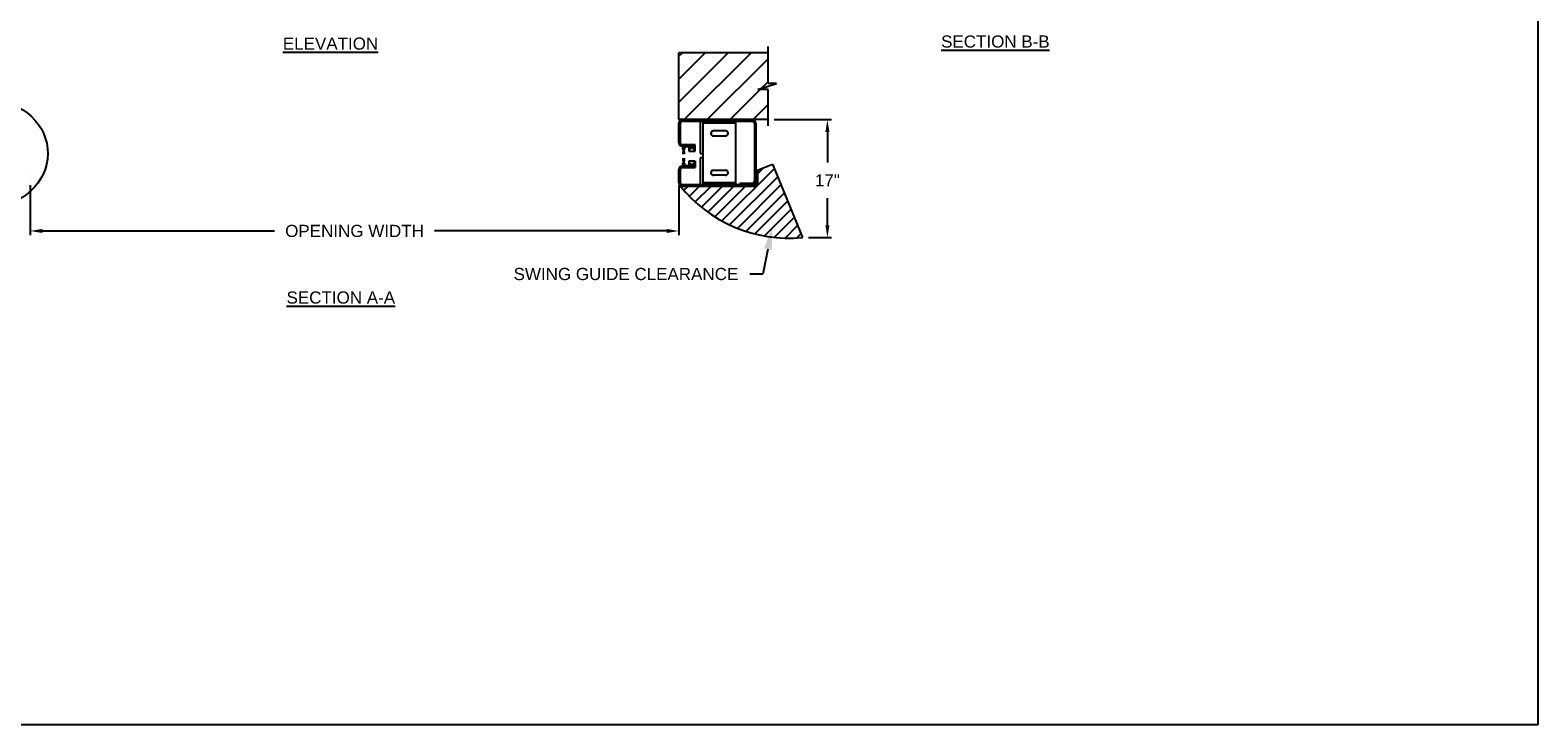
# Model space of a CAD drawing. Header units: inches. Extents: x 218.9 to 312.4, y 214.8 to 247.8.
# Tile 306 of 319: x 276.1 to 287.7, y 234.4 to 239.8. Entities that reach past the tile are written whole.
import ezdxf
from ezdxf import colors
from ezdxf.entities.mleader import LeaderData, LeaderLine
from ezdxf.math import Vec2, Vec3

# ---------------------------------------------------------------- set-up
doc = ezdxf.new("R2010")
doc.units = ezdxf.units.IN
doc.header["$LTSCALE"] = 0.25
doc.header["$MEASUREMENT"] = 0
for name, color, linetype in [('ANNOTATIONS', 1, 'Continuous'), ('DETAILS', 4, 'Continuous'), ('MOTOR LH', 7, 'Continuous')]:
    doc.layers.add(name, color=color, linetype=linetype)
doc.styles.add('ARIAL', font='arial.ttf', dxfattribs={"height": 0.09375})
doc.dimstyles.new('STANDARD$0', dxfattribs={"dimtxt": 0.09375, "dimasz": 0.09375, "dimexe": 0.03125, "dimexo": 0.046875, "dimgap": 0.09, "dimtad": 0, "dimtih": 1, "dimtoh": 1, "dimdec": 4, "dimzin": 0, "dimdsep": 46, "dimtxsty": 'ARIAL', "dimcen": 0.09, "dimadec": 0, "dimazin": 0, "dimtfac": 1, "dimtdec": 4, "dimtofl": 0, "dimtmove": 0, "dimatfit": 1, "dimfxl": 1, "dimtolj": 1, "dimtzin": 0, "dimarcsym": 0})
pattern_1 = [(135, (292.28298, 236.46307), (0.0883883, 0.0883883), [])]

# ---------------------------------------------------------------- blocks, each defined once
blk = doc.blocks.new('*D88')
at = {"layer": 'ANNOTATIONS', "color": 0, "lineweight": -2, "transparency": 16777216}
for p, q in [((275.486, 238.576), (275.486, 238.221)), ((276.092, 238.576), (276.092, 238.221)), ((275.393, 238.252), (275.299, 238.252)), ((276.185, 238.252), (276.279, 238.252))]:
    blk.add_line(p, q, dxfattribs=at)
at = {"layer": 'ANNOTATIONS', "color": 0, "transparency": 16777216}
for points in [[(275.393, 238.268), (275.393, 238.237), (275.486, 238.252)], [(276.185, 238.268), (276.185, 238.237), (276.092, 238.252)]]:
    blk.add_solid(points, dxfattribs=at)
at = {"layer": 'defpoints', "color": 0, "transparency": 16777216}
for p in [(275.486, 238.623), (276.092, 238.623), (275.486, 238.252)]:
    blk.add_point(p, dxfattribs=at)
at = {"layer": 'ANNOTATIONS', "color": 0, "transparency": 16777216, "insert": (274.973, 238.252), "char_height": 0.09375, "attachment_point": 5, "style": 'ARIAL'}
blk.add_mtext('\\A1;9 11/16"', dxfattribs=at)
blk = doc.blocks.new('*D99')
at = {"layer": 'ANNOTATIONS', "color": 0, "linetype": 'ByBlock', "lineweight": -2, "transparency": 16777216}
for p, q in [((281.826, 239.11), (282.268, 239.11)), ((282.236, 239.016), (282.236, 238.779)), ((282.236, 238.295), (282.236, 238.505)), ((282.09, 238.201), (282.268, 238.201))]:
    blk.add_line(p, q, dxfattribs=at)
at = {"layer": 'ANNOTATIONS', "color": 0, "transparency": 16777216}
for points in [[(282.221, 239.016), (282.252, 239.016), (282.236, 239.11)], [(282.221, 238.295), (282.252, 238.295), (282.236, 238.201)]]:
    blk.add_solid(points, dxfattribs=at)
at = {"layer": 'defpoints', "color": 0, "transparency": 16777216}
for p in [(281.779, 239.11), (282.236, 239.11), (282.044, 238.201)]:
    blk.add_point(p, dxfattribs=at)
at = {"layer": 'ANNOTATIONS', "color": 0, "transparency": 16777216, "insert": (282.236, 238.642), "char_height": 0.0938, "attachment_point": 5, "style": 'ARIAL'}
blk.add_mtext('\\A1;17"', dxfattribs=at)
blk = doc.blocks.new('*D101')
at = {"layer": 'ANNOTATIONS', "color": 0, "lineweight": -2, "transparency": 16777216}
for p, q in [((276.092, 238.605), (276.092, 238.221)), ((281.092, 238.605), (281.092, 238.221)), ((276.186, 238.252), (277.975, 238.252)), ((280.998, 238.252), (279.208, 238.252))]:
    blk.add_line(p, q, dxfattribs=at)
at = {"layer": 'ANNOTATIONS', "color": 0, "transparency": 16777216}
for points in [[(276.186, 238.268), (276.186, 238.237), (276.092, 238.252)], [(280.998, 238.268), (280.998, 238.237), (281.092, 238.252)]]:
    blk.add_solid(points, dxfattribs=at)
at = {"layer": 'defpoints', "color": 0, "transparency": 16777216}
for p in [(276.092, 238.652), (281.092, 238.652), (281.092, 238.252)]:
    blk.add_point(p, dxfattribs=at)
at = {"layer": 'ANNOTATIONS', "color": 0, "transparency": 16777216, "insert": (278.592, 238.252), "char_height": 0.09375, "attachment_point": 5, "style": 'ARIAL'}
blk.add_mtext('\\A1;OPENING WIDTH', dxfattribs=at)

msp = doc.modelspace()

# ---------------------------------------------------------------- hatches: boundary and pattern name
at = {"layer": 'MOTOR LH'}
h = msp.add_hatch(dxfattribs=at)
h.set_pattern_fill('ANSI31', color=256, style=0)
h.set_pattern_definition([(45, (51.22113, -12.01518), (-0.088388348, 0.088388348), [])])
h.paths.add_polyline_path([(281.84334, 239.38831), (281.77923, 239.38831), (281.77923, 239.62551), (281.09173, 239.62551), (281.09173, 239.10988), (281.10991, 239.10988), (281.77923, 239.10988), (281.77923, 239.3414), (281.70127, 239.3414)])
h = msp.add_hatch(dxfattribs=at)
h.set_pattern_fill('ANSI31', color=256, angle=180, style=0)
h.set_pattern_definition(pattern_1)
edge = h.paths.add_edge_path(flags=0)
edge.add_arc((281.1284, 238.75977), 0.00349, 145.724542, 394.275458)
edge.add_line((281.13129, 238.76173), (281.12999, 238.76574))
edge.add_arc((281.13362, 238.76692), 0.00381, 180, 197.895222, ccw=False)
edge.add_line((281.12981, 238.76692), (281.13328, 238.81395))
edge.add_line((281.13328, 238.81395), (281.13336, 238.81395))
edge.add_line((281.13336, 238.81395), (281.12987, 238.76692))
edge.add_arc((281.13362, 238.76692), 0.00375, 180, 197.895222)
edge.add_line((281.13005, 238.76576), (281.13134, 238.76176))
edge.add_arc((281.1284, 238.75977), 0.00356, -214.129864, 34.129864, ccw=False)
edge.add_line((281.12546, 238.76176), (281.12675, 238.76576))
edge.add_arc((281.12318, 238.76692), 0.00375, 342.104778, 360)
edge.add_line((281.12693, 238.76692), (281.12344, 238.81395))
edge.add_line((281.12344, 238.81395), (281.12352, 238.81395))
edge.add_line((281.12352, 238.81395), (281.12699, 238.76692))
edge.add_arc((281.12318, 238.76692), 0.00381, 342.104778, 360, ccw=False)
edge.add_line((281.12681, 238.76574), (281.12551, 238.76173))
h = msp.add_hatch(dxfattribs=at)
h.set_pattern_fill('ANSI31', color=256, angle=180, style=0)
h.set_pattern_definition(pattern_1)
edge = h.paths.add_edge_path(flags=0)
edge.add_arc((281.1284, 238.75977), 0.00337, 145.421203, 394.578797)
edge.add_line((281.13117, 238.76168), (281.12987, 238.76571))
edge.add_arc((281.13362, 238.76692), 0.00394, 180, 197.895222, ccw=False)
edge.add_line((281.12968, 238.76692), (281.13234, 238.81395))
edge.add_line((281.13234, 238.81395), (281.13242, 238.81395))
edge.add_line((281.13242, 238.81395), (281.12974, 238.76692))
edge.add_arc((281.13362, 238.76692), 0.00387, 180, 197.895222)
edge.add_line((281.12993, 238.76573), (281.13123, 238.7617))
edge.add_arc((281.1284, 238.75977), 0.00343, -214.42504, 34.42504, ccw=False)
edge.add_line((281.12557, 238.7617), (281.12687, 238.76573))
edge.add_arc((281.12318, 238.76692), 0.00387, 342.104778, 360)
edge.add_line((281.12706, 238.76692), (281.12438, 238.81395))
edge.add_line((281.12438, 238.81395), (281.12446, 238.81395))
edge.add_line((281.12446, 238.81395), (281.12712, 238.76692))
edge.add_arc((281.12318, 238.76692), 0.00394, 342.104778, 360, ccw=False)
edge.add_line((281.12693, 238.76571), (281.12563, 238.76168))
h = msp.add_hatch(dxfattribs=at)
h.set_pattern_fill('ANSI31', color=256, angle=180, style=0)
h.set_pattern_definition(pattern_1)
edge = h.paths.add_edge_path(flags=0)
edge.add_arc((281.1284, 238.75977), 0.00324, 145.100361, 394.899639)
edge.add_line((281.13106, 238.76162), (281.12975, 238.76567))
edge.add_arc((281.13362, 238.76692), 0.00406, 180, 197.895222, ccw=False)
edge.add_line((281.12956, 238.76692), (281.1314, 238.81395))
edge.add_line((281.1314, 238.81395), (281.13149, 238.81395))
edge.add_line((281.13149, 238.81395), (281.12962, 238.76692))
edge.add_arc((281.13362, 238.76692), 0.004, 180, 197.895222)
edge.add_line((281.12981, 238.76569), (281.13112, 238.76165))
edge.add_arc((281.1284, 238.75977), 0.00331, -214.736926, 34.736926, ccw=False)
edge.add_line((281.12568, 238.76165), (281.12699, 238.76569))
edge.add_arc((281.12318, 238.76692), 0.004, 342.104778, 360)
edge.add_line((281.12718, 238.76692), (281.12531, 238.81395))
edge.add_line((281.12531, 238.81395), (281.1254, 238.81395))
edge.add_line((281.1254, 238.81395), (281.12724, 238.76692))
edge.add_arc((281.12318, 238.76692), 0.00406, 342.104778, 360, ccw=False)
edge.add_line((281.12705, 238.76567), (281.12574, 238.76162))
h = msp.add_hatch(dxfattribs=at)
h.set_pattern_fill('ANSI31', color=256, angle=180, style=0)
h.set_pattern_definition(pattern_1)
edge = h.paths.add_edge_path(flags=0)
edge.add_arc((281.1284, 238.75977), 0.00312, 144.760267, 395.239733)
edge.add_line((281.13095, 238.76156), (281.12963, 238.76563))
edge.add_arc((281.13362, 238.76692), 0.00419, 180, 197.895222, ccw=False)
edge.add_line((281.12943, 238.76692), (281.13047, 238.81395))
edge.add_line((281.13047, 238.81395), (281.13055, 238.81395))
edge.add_line((281.13055, 238.81395), (281.12949, 238.76692))
edge.add_arc((281.13362, 238.76692), 0.00413, 180, 197.895222)
edge.add_line((281.12969, 238.76565), (281.131, 238.76159))
edge.add_arc((281.1284, 238.75977), 0.00318, -215.06716, 35.06716, ccw=False)
edge.add_line((281.1258, 238.76159), (281.12711, 238.76565))
edge.add_arc((281.12318, 238.76692), 0.00412, 342.104778, 360)
edge.add_line((281.12731, 238.76692), (281.12625, 238.81395))
edge.add_line((281.12625, 238.81395), (281.12633, 238.81395))
edge.add_line((281.12633, 238.81395), (281.12737, 238.76692))
edge.add_arc((281.12318, 238.76692), 0.00419, 342.104778, 360, ccw=False)
edge.add_line((281.12717, 238.76563), (281.12585, 238.76156))
h = msp.add_hatch(dxfattribs=at)
h.set_pattern_fill('ANSI31', color=256, angle=180, style=0)
h.set_pattern_definition(pattern_1)
edge = h.paths.add_edge_path(flags=0)
edge.add_arc((281.1284, 238.75977), 0.00299, 144.398913, 395.601087)
edge.add_line((281.13083, 238.76151), (281.12952, 238.76559))
edge.add_arc((281.13362, 238.76692), 0.00431, 180, 197.895222, ccw=False)
edge.add_line((281.12931, 238.76692), (281.12954, 238.81395))
edge.add_line((281.12954, 238.81395), (281.12963, 238.81395))
edge.add_line((281.12963, 238.81395), (281.12937, 238.76692))
edge.add_arc((281.13362, 238.76692), 0.00425, 180, 197.895222)
edge.add_line((281.12957, 238.76561), (281.13089, 238.76154))
edge.add_arc((281.1284, 238.75977), 0.00306, -215.417616, 35.417616, ccw=False)
edge.add_line((281.12591, 238.76154), (281.12723, 238.76561))
edge.add_arc((281.12318, 238.76692), 0.00425, 342.104778, 360)
edge.add_line((281.12743, 238.76692), (281.12717, 238.81395))
edge.add_line((281.12717, 238.81395), (281.12726, 238.81395))
edge.add_line((281.12726, 238.81395), (281.12749, 238.76692))
edge.add_arc((281.12318, 238.76692), 0.00431, 342.104778, 360, ccw=False)
edge.add_line((281.12729, 238.76559), (281.12597, 238.76151))
h = msp.add_hatch(dxfattribs=at)
h.set_pattern_fill('ANSI31', color=256, scale=0.5, style=0)
h.set_pattern_definition([(45, (269.777646, 235.96402), (-0.04419417, 0.04419417), [])])
edge = h.paths.add_edge_path()
edge.add_line((281.81348, 238.76806), (281.6972, 238.72082))
edge.add_line((281.6972, 238.72082), (281.6972, 238.61369))
edge.add_arc((281.67933, 238.61369), 0.01787, -89.999885, 0.000989, ccw=False)
edge.add_line((281.67933, 238.59582), (281.11908, 238.59582))
edge.add_arc((281.11908, 238.62316), 0.02734, 225, 270, ccw=False)
edge.add_arc((281.93991, 239.26598), 1.06973, 218.24196, 275.557886)
edge.add_line((282.04352, 238.20127), (281.81348, 238.76806))

# ---------------------------------------------------------------- linework, layer by layer
at = {"layer": 'defpoints'}
msp.add_lwpolyline([(287.7119, 234.44685), (268.24203, 234.44685), (268.24203, 247.18196), (287.7119, 247.18196)], close=True, dxfattribs=at)
at = {"layer": 'DETAILS'}
msp.add_ellipse((275.785, 238.85019), major_axis=(0.4425, -0.00305), ratio=0.91972899, dxfattribs=at)
at = {"layer": 'MOTOR LH'}
for p, q in [((281.09173, 239.10988), (281.09173, 239.62551)), ((281.77923, 239.62551), (281.09173, 239.62551)), ((281.77923, 239.38831), (281.77923, 239.67238)), ((281.70127, 239.3414), (281.84334, 239.38831)), ((281.84334, 239.38831), (281.77923, 239.38831)), ((281.77923, 239.3414), (281.70127, 239.3414)), ((281.77923, 239.06301), (281.77923, 239.3414)), ((281.77923, 239.10988), (281.09173, 239.10988)), ((281.09173, 238.93254), (281.09173, 239.08254)), ((281.10345, 238.93254), (281.10345, 239.08254)), ((281.66577, 239.10988), (281.10961, 239.10988)), ((281.11908, 239.09816), (281.65814, 239.09816)), ((281.25463, 239.09816), (281.25463, 238.84816)), ((281.27923, 238.60754), (281.27923, 239.09816)), ((281.52923, 239.08254), (281.27923, 239.08254)), ((281.52923, 239.09816), (281.52923, 238.60754)), ((281.67376, 239.08254), (281.67376, 238.63488)), ((281.68548, 239.08254), (281.68548, 238.62316)), ((281.21673, 238.91691), (281.11908, 238.91691)), ((281.21673, 238.8677), (281.21673, 238.91691)), ((281.45111, 239.02395), (281.35736, 239.02395)), ((281.35736, 238.98488), (281.45111, 238.98488)), ((281.21673, 238.9052), (281.11908, 238.9052)), ((281.11908, 238.90457), (281.11908, 238.88551)), ((281.12314, 238.88488), (281.1197, 238.88488)), ((281.1222, 238.90145), (281.1222, 238.88863)), ((281.12409, 238.8902), (281.12263, 238.8998)), ((281.13408, 238.90207), (281.12283, 238.90207)), ((281.12283, 238.88801), (281.12314, 238.88801)), ((281.12693, 238.76692), (281.12344, 238.81395)), ((281.12352, 238.81395), (281.12344, 238.81395)), ((281.12349, 238.84332), (281.12698, 238.89035)), ((281.12349, 238.84332), (281.12357, 238.84332)), ((281.12352, 238.81395), (281.12699, 238.76692)), ((281.12502, 238.89034), (281.12355, 238.89994)), ((281.12704, 238.89035), (281.12357, 238.84332)), ((281.12376, 238.88738), (281.12376, 238.88551)), ((281.12403, 238.80701), (281.12477, 238.80701)), ((281.12502, 238.89034), (281.12409, 238.8902)), ((281.12446, 238.81395), (281.12438, 238.81395)), ((281.12706, 238.76692), (281.12438, 238.81395)), ((281.12443, 238.84332), (281.1271, 238.89035)), ((281.12443, 238.84332), (281.12451, 238.84332)), ((281.12446, 238.81395), (281.12712, 238.76692)), ((281.12717, 238.89035), (281.12451, 238.84332)), ((281.12457, 238.90113), (281.13235, 238.90113)), ((281.12486, 238.80701), (281.12559, 238.80701)), ((281.1254, 238.81395), (281.12531, 238.81395)), ((281.12718, 238.76692), (281.12531, 238.81395)), ((281.12536, 238.84332), (281.12723, 238.89035)), ((281.12536, 238.84332), (281.12545, 238.84332)), ((281.1254, 238.81395), (281.12724, 238.76692)), ((281.12729, 238.89035), (281.12545, 238.84332)), ((281.1268, 238.8915), (281.12551, 238.8955)), ((281.12556, 238.89553), (281.12686, 238.89152)), ((281.12692, 238.89154), (281.12562, 238.89556)), ((281.12567, 238.80701), (281.1264, 238.80701)), ((281.12568, 238.89559), (281.12698, 238.89156)), ((281.12704, 238.89158), (281.12573, 238.89562)), ((281.12579, 238.89564), (281.1271, 238.8916)), ((281.12716, 238.89162), (281.12585, 238.89567)), ((281.1259, 238.8957), (281.12721, 238.89164)), ((281.12727, 238.89165), (281.12596, 238.89573)), ((281.12602, 238.89576), (281.12733, 238.89167)), ((281.12607, 238.89579), (281.12739, 238.89169)), ((281.12633, 238.81395), (281.12625, 238.81395)), ((281.12731, 238.76692), (281.12625, 238.81395)), ((281.12629, 238.84332), (281.12735, 238.89035)), ((281.12629, 238.84332), (281.12638, 238.84332)), ((281.12633, 238.81395), (281.12737, 238.76692)), ((281.12742, 238.89035), (281.12638, 238.84332)), ((281.12648, 238.80701), (281.12721, 238.80701)), ((281.12799, 238.89189), (281.12663, 238.89608)), ((281.12726, 238.81395), (281.12717, 238.81395)), ((281.12743, 238.76692), (281.12717, 238.81395)), ((281.12722, 238.84332), (281.12748, 238.89035)), ((281.12722, 238.84332), (281.1273, 238.84332)), ((281.12726, 238.81395), (281.12749, 238.76692)), ((281.12729, 238.80701), (281.12756, 238.80701)), ((281.12754, 238.89035), (281.1273, 238.84332)), ((281.12818, 238.81395), (281.12756, 238.81395)), ((281.12756, 238.81395), (281.12756, 238.76692)), ((281.1276, 238.89035), (281.1276, 238.84332)), ((281.1276, 238.84332), (281.12823, 238.84332)), ((281.12818, 238.76692), (281.12818, 238.81395)), ((281.12818, 238.80701), (281.12862, 238.80701)), ((281.12823, 238.84332), (281.12823, 238.89035)), ((281.12924, 238.81395), (281.12862, 238.81395)), ((281.12862, 238.81395), (281.12862, 238.76692)), ((281.12867, 238.89035), (281.12867, 238.84332)), ((281.12867, 238.84332), (281.12929, 238.84332)), ((281.13026, 238.89608), (281.12891, 238.89189)), ((281.12924, 238.76692), (281.12924, 238.81395)), ((281.12924, 238.80701), (281.12951, 238.80701)), ((281.12929, 238.84332), (281.12929, 238.89035)), ((281.12931, 238.76692), (281.12954, 238.81395)), ((281.12959, 238.84332), (281.12935, 238.89035)), ((281.12963, 238.81395), (281.12937, 238.76692)), ((281.12942, 238.89035), (281.12968, 238.84332)), ((281.12943, 238.76692), (281.13047, 238.81395)), ((281.13052, 238.84332), (281.12948, 238.89035)), ((281.13055, 238.81395), (281.12949, 238.76692)), ((281.1295, 238.89169), (281.13083, 238.89579)), ((281.12954, 238.89035), (281.1306, 238.84332)), ((281.12963, 238.81395), (281.12954, 238.81395)), ((281.12956, 238.89167), (281.13088, 238.89576)), ((281.12956, 238.76692), (281.1314, 238.81395)), ((281.12959, 238.84332), (281.12968, 238.84332)), ((281.12959, 238.80701), (281.13032, 238.80701)), ((281.13145, 238.84332), (281.1296, 238.89035)), ((281.13094, 238.89573), (281.12962, 238.89165)), ((281.13149, 238.81395), (281.12962, 238.76692)), ((281.12967, 238.89035), (281.13153, 238.84332)), ((281.12968, 238.89164), (281.13099, 238.8957)), ((281.12968, 238.76692), (281.13234, 238.81395)), ((281.13238, 238.84332), (281.12973, 238.89035)), ((281.13105, 238.89567), (281.12974, 238.89162)), ((281.13242, 238.81395), (281.12974, 238.76692)), ((281.12979, 238.89035), (281.13247, 238.84332)), ((281.1298, 238.8916), (281.13111, 238.89564)), ((281.12981, 238.76692), (281.13328, 238.81395)), ((281.13333, 238.84332), (281.12985, 238.89035)), ((281.13116, 238.89562), (281.12986, 238.89158)), ((281.13336, 238.81395), (281.12987, 238.76692)), ((281.12992, 238.89156), (281.13122, 238.89559)), ((281.12992, 238.89035), (281.13341, 238.84332)), ((281.13128, 238.89556), (281.12998, 238.89154)), ((281.13004, 238.89152), (281.13133, 238.89553)), ((281.13139, 238.8955), (281.1301, 238.8915)), ((281.1304, 238.80701), (281.13113, 238.80701)), ((281.13055, 238.81395), (281.13047, 238.81395)), ((281.13052, 238.84332), (281.1306, 238.84332)), ((281.13121, 238.80701), (281.13194, 238.80701)), ((281.13149, 238.81395), (281.1314, 238.81395)), ((281.13145, 238.84332), (281.13153, 238.84332)), ((281.13337, 238.89994), (281.13191, 238.89034)), ((281.13284, 238.8902), (281.13191, 238.89034)), ((281.13203, 238.80701), (281.13277, 238.80701)), ((281.13242, 238.81395), (281.13234, 238.81395)), ((281.13238, 238.84332), (281.13247, 238.84332)), ((281.1343, 238.8998), (281.13284, 238.8902)), ((281.13314, 238.88551), (281.13314, 238.88738)), ((281.13336, 238.81395), (281.13328, 238.81395)), ((281.13333, 238.84332), (281.13341, 238.84332)), ((281.13376, 238.88801), (281.13408, 238.88801)), ((281.1372, 238.88488), (281.13376, 238.88488)), ((281.1347, 238.88863), (281.1347, 238.90145)), ((281.13783, 238.88551), (281.13783, 238.90145)), ((281.13845, 238.90207), (281.1622, 238.90207)), ((281.16283, 238.9027), (281.16283, 238.90457)), ((281.16736, 238.9052), (281.16736, 238.8677)), ((281.17986, 238.88082), (281.16736, 238.88082)), ((281.16736, 238.8677), (281.21673, 238.8677)), ((281.17123, 238.90132), (281.21286, 238.90132)), ((281.17123, 238.8847), (281.17123, 238.90132)), ((281.17986, 238.8847), (281.17123, 238.8847)), ((281.21173, 238.89207), (281.17236, 238.89207)), ((281.17236, 238.89207), (281.17236, 238.88645)), ((281.17236, 238.88645), (281.17986, 238.88645)), ((281.17986, 238.88645), (281.17986, 238.88082)), ((281.18423, 238.89207), (281.18423, 238.90132)), ((281.19986, 238.90132), (281.19986, 238.89207)), ((281.20423, 238.88082), (281.20423, 238.88645)), ((281.20423, 238.88645), (281.21173, 238.88645)), ((281.21286, 238.8847), (281.20423, 238.8847)), ((281.21673, 238.88082), (281.20423, 238.88082)), ((281.21173, 238.88645), (281.21173, 238.89207)), ((281.21286, 238.90132), (281.21286, 238.8847)), ((281.25463, 238.84816), (281.26361, 238.84816)), ((281.25463, 238.81691), (281.25463, 238.60754)), ((281.26361, 238.81691), (281.25463, 238.81691)), ((276.09193, 238.69433), (276.09173, 238.69396)), ((281.09154, 238.69433), (281.09173, 238.69396)), ((281.09173, 238.62316), (281.09173, 238.72473)), ((281.10345, 238.62316), (281.10345, 238.72473)), ((281.10345, 238.69402), (281.10372, 238.69452)), ((281.11908, 238.77176), (281.11908, 238.7527)), ((281.11908, 238.75207), (281.21673, 238.75207)), ((281.11908, 238.74035), (281.21673, 238.74035)), ((281.1197, 238.77238), (281.12314, 238.77238)), ((281.1222, 238.76863), (281.1222, 238.75582)), ((281.1227, 238.75636), (281.1222, 238.75639)), ((281.12255, 238.75746), (281.12401, 238.76707)), ((281.12314, 238.76926), (281.12283, 238.76926)), ((281.12283, 238.7552), (281.13408, 238.7552)), ((281.12347, 238.75732), (281.12494, 238.76693)), ((281.12376, 238.77176), (281.12376, 238.76988)), ((281.12712, 238.75613), (281.12393, 238.7563)), ((281.12401, 238.76707), (281.12494, 238.76693)), ((281.13227, 238.75613), (281.1245, 238.75613)), ((281.12582, 238.78856), (281.1254, 238.78856)), ((281.12546, 238.76176), (281.12675, 238.76576)), ((281.12681, 238.76574), (281.12551, 238.76173)), ((281.12557, 238.7617), (281.12687, 238.76573)), ((281.12693, 238.76571), (281.12563, 238.76168)), ((281.12568, 238.76165), (281.12699, 238.76569)), ((281.12705, 238.76567), (281.12574, 238.76162)), ((281.1258, 238.76159), (281.12711, 238.76565)), ((281.12717, 238.76563), (281.12585, 238.76156)), ((281.12632, 238.78856), (281.1259, 238.78856)), ((281.12591, 238.76154), (281.12723, 238.76561)), ((281.12729, 238.76559), (281.12597, 238.76151)), ((281.12734, 238.76557), (281.12602, 238.76148)), ((281.12682, 238.78856), (281.12639, 238.78856)), ((281.12659, 238.76119), (281.12794, 238.76538)), ((281.12731, 238.78856), (281.12689, 238.78856)), ((281.12756, 238.78856), (281.12738, 238.78856)), ((281.12862, 238.78856), (281.12818, 238.78856)), ((281.12886, 238.76538), (281.13021, 238.76119)), ((281.12942, 238.78856), (281.12924, 238.78856)), ((281.13078, 238.76148), (281.12946, 238.76557)), ((281.12991, 238.78856), (281.12949, 238.78856)), ((281.13083, 238.76151), (281.12952, 238.76559)), ((281.12957, 238.76561), (281.13089, 238.76154)), ((281.13095, 238.76156), (281.12963, 238.76563)), ((281.12969, 238.76565), (281.131, 238.76159)), ((281.13106, 238.76162), (281.12975, 238.76567)), ((281.12981, 238.76569), (281.13112, 238.76165)), ((281.13117, 238.76168), (281.12987, 238.76571)), ((281.12993, 238.76573), (281.13123, 238.7617)), ((281.13041, 238.78856), (281.12998, 238.78856)), ((281.13129, 238.76173), (281.12999, 238.76574)), ((281.13005, 238.76576), (281.13134, 238.76176)), ((281.1309, 238.78856), (281.13048, 238.78856)), ((281.1314, 238.78856), (281.13098, 238.78856)), ((281.13183, 238.76693), (281.13276, 238.76707)), ((281.13183, 238.76693), (281.13329, 238.75732)), ((281.13276, 238.76707), (281.13422, 238.75746)), ((281.13314, 238.76988), (281.13314, 238.77176)), ((281.1347, 238.75574), (281.13368, 238.75579)), ((281.13376, 238.77238), (281.1372, 238.77238)), ((281.13408, 238.76926), (281.13376, 238.76926)), ((281.1347, 238.75582), (281.1347, 238.76863)), ((281.13783, 238.75582), (281.13783, 238.77176)), ((281.145, 238.7552), (281.13788, 238.75557)), ((281.1622, 238.7552), (281.13845, 238.7552)), ((281.16283, 238.7527), (281.16283, 238.75457)), ((281.21673, 238.78957), (281.16736, 238.78957)), ((281.16736, 238.78957), (281.16736, 238.75207)), ((281.16736, 238.77645), (281.17986, 238.77645)), ((281.17123, 238.75595), (281.17123, 238.77257)), ((281.17123, 238.77257), (281.17986, 238.77257)), ((281.21286, 238.75946), (281.17123, 238.76164)), ((281.21286, 238.75595), (281.17123, 238.75595)), ((281.17236, 238.77082), (281.17236, 238.7652)), ((281.17986, 238.77082), (281.17236, 238.77082)), ((281.17236, 238.7652), (281.21173, 238.7652)), ((281.17986, 238.77645), (281.17986, 238.77082)), ((281.18423, 238.76096), (281.18423, 238.7652)), ((281.19986, 238.7652), (281.19986, 238.76014)), ((281.20423, 238.77645), (281.21673, 238.77645)), ((281.20423, 238.77082), (281.20423, 238.77645)), ((281.20423, 238.77257), (281.21286, 238.77257)), ((281.21173, 238.77082), (281.20423, 238.77082)), ((281.21173, 238.7652), (281.21173, 238.77082)), ((281.21286, 238.77257), (281.21286, 238.75595)), ((281.21673, 238.78957), (281.21673, 238.74035)), ((281.35736, 238.72082), (281.45111, 238.72082)), ((281.45111, 238.68176), (281.35736, 238.68176)), ((281.68548, 238.72082), (281.6972, 238.72082)), ((281.6972, 238.72082), (281.8135, 238.76802)), ((281.6972, 238.72082), (281.6972, 238.62316)), ((281.81348, 238.76806), (282.04352, 238.20127)), ((276.09173, 238.65196), (276.0918, 238.65208)), ((281.09173, 238.65196), (281.09166, 238.65208)), ((281.10349, 238.65209), (281.10345, 238.65201)), ((281.66986, 238.60754), (281.11908, 238.60754)), ((281.66986, 238.59582), (281.11908, 238.59582)), ((281.52923, 238.62316), (281.27923, 238.62316)), ((281.65814, 238.61926), (281.56048, 238.61926)), ((281.56048, 238.60754), (281.56048, 238.61926))]:
    msp.add_line(p, q, dxfattribs=at)
for centre in [(281.12845, 238.8975), (281.1284, 238.75977)]:
    msp.add_circle(centre, 0.00228, dxfattribs=at)
for centre, radius, start, end in [((281.11908, 239.08254), 0.02734, 90, 180), ((281.11908, 239.08254), 0.01563, 90, 180), ((281.65814, 239.08254), 0.02734, 0, 90), ((281.65814, 239.08254), 0.01563, 0, 90), ((281.11908, 238.93254), 0.02734, 180, 270), ((281.11908, 238.93254), 0.01563, 180, 270), ((281.35736, 239.00441), 0.01953, 90, 270), ((281.45111, 239.00441), 0.01953, 270, 90), ((281.1197, 238.90457), 0.000625, 90, 180), ((281.1197, 238.88551), 0.000625, 180, 270), ((281.12283, 238.90145), 0.000625, 90, 180), ((281.12283, 238.88863), 0.000625, 180, 270), ((281.12457, 238.9001), 0.00197, 90, 188.651209), ((281.12314, 238.88738), 0.000625, 0, 90), ((281.12314, 238.88551), 0.000625, 270, 0), ((281.12457, 238.9001), 0.00103, 90, 188.651209), ((281.12845, 238.8975), 0.00356, 325.870136, 214.129864), ((281.12845, 238.8975), 0.00349, 325.724542, 214.275458), ((281.12845, 238.8975), 0.00343, 325.57496, 214.42504), ((281.12845, 238.8975), 0.00337, 325.421203, 214.578797), ((281.12845, 238.8975), 0.00331, 325.263074, 214.736926), ((281.12845, 238.8975), 0.00324, 325.100361, 214.899639), ((281.12845, 238.8975), 0.00318, 324.93284, 215.06716), ((281.12845, 238.8975), 0.00312, 324.760267, 215.239733), ((281.12845, 238.8975), 0.00306, 324.582384, 215.417616), ((281.12845, 238.8975), 0.00299, 324.398913, 215.601087), ((281.12845, 238.8975), 0.00293, 324.209556, 215.790444), ((281.12845, 238.8975), 0.00231, 321.906562, 218.093438), ((281.12323, 238.89035), 0.00375, 0, 17.895222), ((281.12323, 238.89035), 0.00381, 0, 17.895222), ((281.12323, 238.89035), 0.00388, 0, 17.895222), ((281.12323, 238.89035), 0.00394, 0, 17.895222), ((281.12323, 238.89035), 0.004, 0, 17.895222), ((281.12323, 238.89035), 0.00406, 0, 17.895222), ((281.12323, 238.89035), 0.00413, 0, 17.895222), ((281.12323, 238.89035), 0.00419, 0, 17.895222), ((281.12323, 238.89035), 0.00425, 0, 17.895222), ((281.12323, 238.89035), 0.00431, 0, 17.895222), ((281.12323, 238.89035), 0.00438, 0, 17.895222), ((281.12323, 238.89035), 0.005, 0, 17.895222), ((281.13367, 238.89035), 0.005, 162.104778, 180), ((281.13367, 238.89035), 0.00438, 162.104778, 180), ((281.13367, 238.89035), 0.00431, 162.104778, 180), ((281.13367, 238.89035), 0.00425, 162.104778, 180), ((281.13367, 238.89035), 0.00419, 162.104778, 180), ((281.13367, 238.89035), 0.00413, 162.104778, 180), ((281.13367, 238.89035), 0.00406, 162.104778, 180), ((281.13367, 238.89035), 0.004, 162.104778, 180), ((281.13367, 238.89035), 0.00394, 162.104778, 180), ((281.13367, 238.89035), 0.00388, 162.104778, 180), ((281.13367, 238.89035), 0.00381, 162.104778, 180), ((281.13367, 238.89035), 0.00375, 162.104778, 180), ((281.13235, 238.9001), 0.00197, 351.348791, 90), ((281.13235, 238.9001), 0.00103, 351.348791, 90), ((281.13376, 238.88738), 0.000625, 90, 180), ((281.13376, 238.88551), 0.000625, 180, 270), ((281.13408, 238.90145), 0.000625, 0, 90), ((281.13408, 238.88863), 0.000625, 270, 0), ((281.1372, 238.88551), 0.000625, 270, 0), ((281.13845, 238.90145), 0.000625, 90, 180), ((281.1622, 238.90457), 0.000625, 0, 90), ((281.1622, 238.9027), 0.000625, 270, 0), ((281.26361, 238.86379), 0.01563, 270, 0), ((281.26361, 238.80129), 0.01563, 0, 90), ((281.11908, 238.72473), 0.02734, 90, 180), ((281.11908, 238.72473), 0.01562, 90, 180), ((281.1197, 238.77176), 0.000625, 90, 180), ((281.1197, 238.7527), 0.000625, 180, 270), ((281.12283, 238.76863), 0.000625, 90, 180), ((281.12283, 238.75582), 0.000625, 180, 270), ((281.1245, 238.75717), 0.00197, 171.348791, 270), ((281.12314, 238.77176), 0.000625, 0, 90), ((281.12314, 238.76988), 0.000625, 270, 0), ((281.1245, 238.75717), 0.00103, 171.348791, 270), ((281.1284, 238.75977), 0.00356, 145.870136, 34.129864), ((281.1284, 238.75977), 0.00349, 145.724542, 34.275458), ((281.1284, 238.75977), 0.00343, 145.57496, 34.42504), ((281.1284, 238.75977), 0.00337, 145.421203, 34.578797), ((281.1284, 238.75977), 0.00331, 145.263074, 34.736926), ((281.1284, 238.75977), 0.00324, 145.100361, 34.899639), ((281.1284, 238.75977), 0.00318, 144.93284, 35.06716), ((281.1284, 238.75977), 0.00312, 144.760267, 35.239733), ((281.1284, 238.75977), 0.00306, 144.582384, 35.417616), ((281.1284, 238.75977), 0.00299, 144.398913, 35.601087), ((281.1284, 238.75977), 0.00293, 144.209556, 35.790444), ((281.1284, 238.75977), 0.00231, 141.906562, 38.093438), ((281.12318, 238.76692), 0.00375, 342.104778, 0), ((281.12318, 238.76692), 0.00381, 342.104778, 0), ((281.12318, 238.76692), 0.00388, 342.104778, 0), ((281.12318, 238.76692), 0.00394, 342.104778, 0), ((281.12318, 238.76692), 0.004, 342.104778, 0), ((281.12318, 238.76692), 0.00406, 342.104778, 0), ((281.12318, 238.76692), 0.00413, 342.104778, 0), ((281.12318, 238.76692), 0.00419, 342.104778, 0), ((281.12318, 238.76692), 0.00425, 342.104778, 0), ((281.12318, 238.76692), 0.00431, 342.104778, 0), ((281.12318, 238.76692), 0.00438, 342.104778, 0), ((281.12318, 238.76692), 0.005, 342.104778, 0), ((281.13362, 238.76692), 0.005, 180, 197.895222), ((281.13362, 238.76692), 0.00438, 180, 197.895222), ((281.13362, 238.76692), 0.00431, 180, 197.895222), ((281.13362, 238.76692), 0.00425, 180, 197.895222), ((281.13362, 238.76692), 0.00419, 180, 197.895222), ((281.13362, 238.76692), 0.00413, 180, 197.895222), ((281.13362, 238.76692), 0.00406, 180, 197.895222), ((281.13362, 238.76692), 0.004, 180, 197.895222), ((281.13362, 238.76692), 0.00394, 180, 197.895222), ((281.13362, 238.76692), 0.00388, 180, 197.895222), ((281.13362, 238.76692), 0.00381, 180, 197.895222), ((281.13362, 238.76692), 0.00375, 180, 197.895222), ((281.13227, 238.75717), 0.00197, 270, 8.651209), ((281.13227, 238.75717), 0.00103, 270, 8.651209), ((281.13376, 238.77176), 0.000625, 90, 180), ((281.13376, 238.76988), 0.000625, 180, 270), ((281.13408, 238.76863), 0.000625, 0, 90), ((281.13408, 238.75582), 0.000625, 270, 0), ((281.1372, 238.77176), 0.000625, 0, 90), ((281.13845, 238.75582), 0.000625, 180, 270), ((281.1622, 238.75457), 0.000625, 0, 90), ((281.1622, 238.7527), 0.000625, 270, 0), ((281.35736, 238.70129), 0.01953, 90, 270), ((281.45111, 238.70129), 0.01953, 270, 90), ((281.11908, 238.62316), 0.02734, 180, 270), ((281.93991, 239.26598), 1.06973, 218.24196, 275.557886), ((281.11908, 238.62316), 0.01562, 180, 270), ((281.65814, 238.63488), 0.01563, 270, 0), ((281.65814, 238.63488), 0.02734, 270, 0), ((281.66986, 238.62316), 0.01563, 270, 0), ((281.66986, 238.62316), 0.02734, 270, 0)]:
    msp.add_arc(centre, radius, start, end, dxfattribs=at)

# ---------------------------------------------------------------- texts
at = {"layer": 'ANNOTATIONS', "char_height": 0.09375, "attachment_point": 2, "style": 'ARIAL'}
for s, insert, width in [('{\\LELEVATION}', (278.40683, 239.7429), 3.0834986), ('{\\LSECTION B-B}', (283.53099, 239.75886), 1.3823677), ('{\\LSECTION A-A}', (278.48621, 237.78617), 1.3823677)]:
    msp.add_mtext(s, dxfattribs=dict(at, insert=insert, width=width))

# ---------------------------------------------------------------- dimensions: what is measured, and where the dimension line sits
at = {"layer": 'ANNOTATIONS'}
dim = msp.add_linear_dim(base=(282.23649, 239.10988), p1=(282.04352, 238.20127), p2=(281.77923, 239.10988), angle=90, text='17"', dimstyle='STANDARD$0', override={"dimarcsym": 1}, dxfattribs=at)
dim.commit()
dim.dimension.update_dxf_attribs({"geometry": '*D99', "text_midpoint": (282.23649, 238.64194), "dimtype": 160})
dim = msp.add_linear_dim(base=(275.48626, 238.25226), p1=(276.09173, 238.62316), p2=(275.48626, 238.62316), text='9 11/16"', dimstyle='STANDARD$0', dxfattribs=at)
dim.commit()
dim.dimension.update_dxf_attribs({"geometry": '*D88', "text_midpoint": (274.97282, 238.25226), "dimtype": 160})
dim = msp.add_linear_dim(base=(281.09166, 238.25226), p1=(276.0918, 238.65208), p2=(281.09166, 238.65208), text='OPENING WIDTH', dimstyle='STANDARD$0', dxfattribs=at)
dim.commit()
dim.dimension.update_dxf_attribs({"geometry": '*D101', "text_midpoint": (278.59173, 238.25226)})

# ---------------------------------------------------------------- leaders
ml = msp.add_multileader_mtext('Standard', dxfattribs=at)
ml.set_content('SWING GUIDE CLEARANCE', color=256, style='ARIAL')
ml.set_leader_properties()
ml.build(insert=Vec2(0, 0))
ml.multileader.update_dxf_attribs({"dogleg_length": 0.36, "arrow_head_size": 0.18})
ctx = ml.context
ctx.base_point, ctx.char_height, ctx.arrow_head_size, ctx.landing_gap_size, ctx.plane_origin = Vec3(279.74045, 237.91989), 0.09375, 0.18, 0.09, Vec3(279.36774, 237.56171)
ctx.text_align_type = 2
notes = []
notes.append((ctx, [(1, (1, 1, 0), (281.73744, 237.91989), (-1, 0), 0.09796, [(0, [(281.81412, 238.28904)], 0, [])])]))
ctx.mtext.insert, ctx.mtext.alignment, ctx.mtext.flow_direction = Vec3(281.54948, 237.96756), 3, 5
for ctx, leaders in notes:
    for number, flags, end, landing, length, lines in leaders:
        leader = LeaderData()
        leader.index, (leader.has_last_leader_line, leader.has_dogleg_vector, leader.attachment_direction) = number, flags
        leader.last_leader_point, leader.dogleg_vector, leader.dogleg_length = Vec3(end), Vec3(landing), length
        for number, points, colour, breaks in lines:
            line = LeaderLine()
            line.index, line.vertices, line.color, line.breaks = number, Vec3.list(points), colors.encode_raw_color(colour), breaks
            leader.lines.append(line)
        ctx.leaders.append(leader)

doc.saveas('drawing.dxf')
